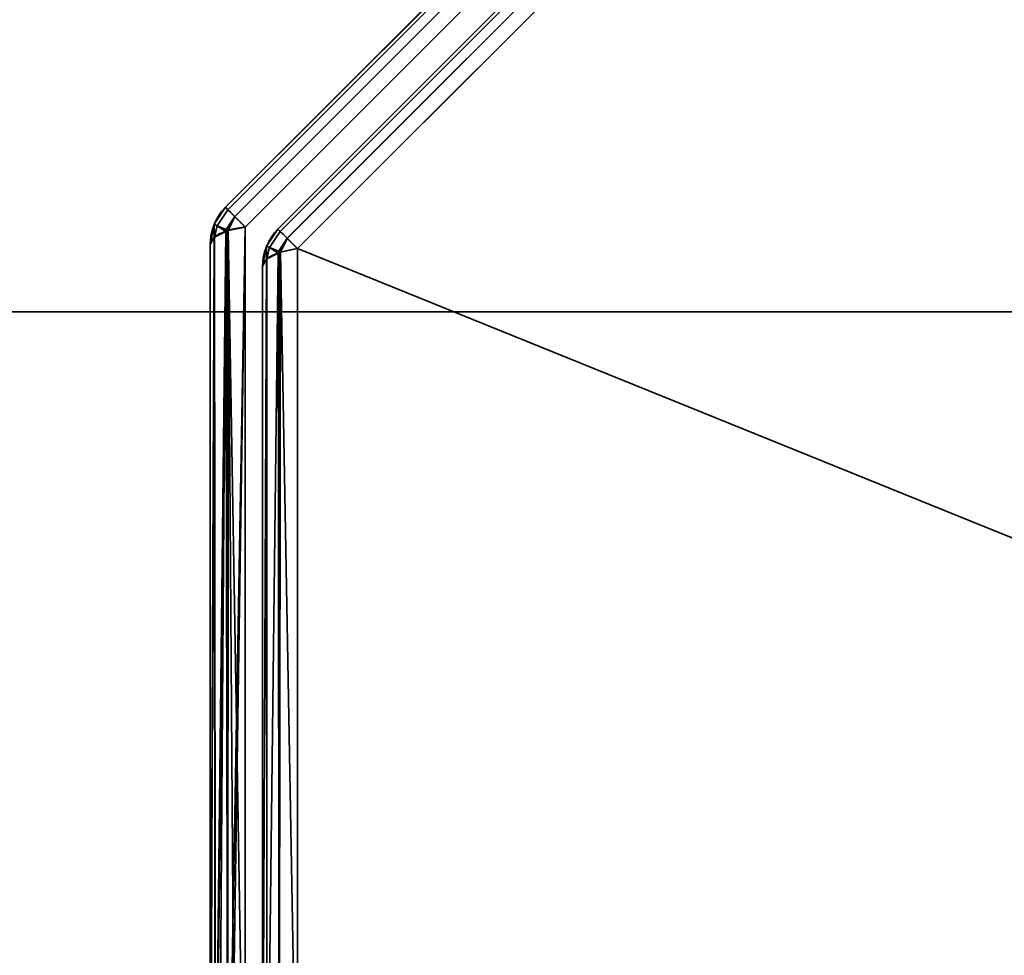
# Model space of a CAD drawing. Header units: millimetres. Extents: x -603 to 3703, y -115 to 193.
# Tile 377 of 656: x 996 to 1009, y -27 to -14. Entities that reach past the tile are written whole.
import ezdxf

# ---------------------------------------------------------------- set-up
doc = ezdxf.new("R2010")
doc.units = ezdxf.units.MM
doc.layers.add('152', color=7, linetype='Continuous', true_color=0xffffff)

# ---------------------------------------------------------------- blocks, each defined once
blk = doc.blocks.new('UG_SURFACE_002')
at = {"layer": '152', "color": 252, "linetype": 'Continuous', "lineweight": 35}
for points in [[(2165, -18, 2212.25), (2165, 174.4, 2212.25), (835, 174.4, 2212.25), (835, -18, 2212.25)], [(985, -18, 2062.25), (985, 174.4, 2062.25), (2015, 174.4, 2062.25), (2015, -18, 2062.25)], [(2165, -18, 2212.25), (835, -18, 2212.25), (985, -18, 2062.25), (2015, -18, 2062.25)]]:
    blk.add_3dface(points, dxfattribs=at)
blk = doc.blocks.new('UG_SURFACE_051')
at = {"layer": '152', "color": 252, "linetype": 'Continuous', "lineweight": 35}
for points in [[(998.596, -16.637, 1161.986), (1008.637, -6.596, 1161.986), (1008.605, -6.564, 1161.739), (998.564, -16.605, 1161.739)], [(1008.637, -6.596, 1014.514), (998.596, -16.637, 1014.514), (998.564, -16.605, 1014.761), (1008.605, -6.564, 1014.761)], [(1008.605, -6.564, 1161.739), (1008.605, -6.564, 1014.761), (998.564, -16.605, 1014.761), (998.564, -16.605, 1161.739)], [(1008.637, -6.596, 1161.987), (1008.637, -6.596, 1161.986), (998.596, -16.637, 1161.986), (998.596, -16.637, 1161.987)], [(998.596, -16.637, 1161.987), (998.688, -16.729, 1162.201), (1008.729, -6.688, 1162.201), (1008.637, -6.596, 1161.987)], [(1008.637, -6.596, 1014.513), (1008.729, -6.688, 1014.299), (998.688, -16.729, 1014.299), (998.596, -16.637, 1014.513)], [(998.596, -16.637, 1014.513), (998.596, -16.637, 1014.514), (1008.637, -6.596, 1014.514), (1008.637, -6.596, 1014.513)], [(1008.73, -6.689, 1162.204), (1008.729, -6.688, 1162.201), (998.688, -16.729, 1162.201), (998.689, -16.73, 1162.204)], [(998.689, -16.73, 1014.296), (998.688, -16.729, 1014.299), (1008.729, -6.688, 1014.299), (1008.73, -6.689, 1014.296)], [(998.689, -16.73, 1162.204), (998.827, -16.868, 1162.357), (1008.868, -6.827, 1162.357), (1008.73, -6.689, 1162.204)], [(1008.73, -6.689, 1014.296), (1008.868, -6.827, 1014.143), (998.827, -16.868, 1014.143), (998.689, -16.73, 1014.296)], [(1008.868, -6.827, 1162.357), (998.827, -16.868, 1162.357), (998.827, -30.332, 1167.419), (1018.252, -30.332, 1174.723)], [(1018.252, -30.332, 1001.777), (998.827, -30.332, 1009.081), (998.827, -16.868, 1014.143), (1008.868, -6.827, 1014.143)], [(1018.252, -30.332, 1174.723), (1022.332, -26.252, 1174.723), (1022.332, -6.827, 1167.419), (1008.868, -6.827, 1162.357)], [(1008.868, -6.827, 1014.143), (1022.332, -6.827, 1009.081), (1022.332, -26.252, 1001.777), (1018.252, -30.332, 1001.777)], [(999.296, -16.927, 1014.935), (1008.927, -7.296, 1014.935), (1008.895, -7.264, 1015.182), (999.264, -16.895, 1015.182)], [(1008.895, -7.264, 1161.318), (999.264, -16.895, 1161.318), (999.264, -16.895, 1015.182), (1008.895, -7.264, 1015.182)], [(1008.927, -7.296, 1161.565), (999.296, -16.927, 1161.565), (999.264, -16.895, 1161.318), (1008.895, -7.264, 1161.318)], [(1008.927, -7.296, 1014.933), (1008.927, -7.296, 1014.935), (999.296, -16.927, 1014.935), (999.296, -16.927, 1014.933)], [(999.296, -16.927, 1014.933), (999.388, -17.019, 1014.72), (1009.019, -7.388, 1014.72), (1008.927, -7.296, 1014.933)], [(1008.927, -7.296, 1161.567), (1009.019, -7.388, 1161.78), (999.388, -17.019, 1161.78), (999.296, -16.927, 1161.567)], [(999.296, -16.927, 1161.567), (999.296, -16.927, 1161.565), (1008.927, -7.296, 1161.565), (1008.927, -7.296, 1161.567)], [(1009.02, -7.389, 1014.717), (1009.019, -7.388, 1014.72), (999.388, -17.019, 1014.72), (999.389, -17.02, 1014.717)], [(999.389, -17.02, 1161.783), (999.388, -17.019, 1161.78), (1009.019, -7.388, 1161.78), (1009.02, -7.389, 1161.783)], [(999.389, -17.02, 1014.717), (999.527, -17.157, 1014.564), (1009.157, -7.527, 1014.564), (1009.02, -7.389, 1014.717)], [(1009.02, -7.389, 1161.783), (1009.157, -7.527, 1161.936), (999.527, -17.157, 1161.936), (999.389, -17.02, 1161.783)], [(1018.485, -30.565, 1174.105), (999.527, -29.868, 1166.715), (999.527, -17.157, 1161.936), (1009.157, -7.527, 1161.936)], [(1022.565, -26.485, 1002.395), (1021.868, -7.527, 1009.785), (1009.157, -7.527, 1014.564), (999.527, -17.157, 1014.564)], [(998.413, -16.832, 1014.761), (998.413, -16.832, 1161.739), (998.564, -16.605, 1161.739), (998.564, -16.605, 1014.761)], [(998.596, -16.637, 1161.986), (998.564, -16.605, 1161.739), (998.413, -16.832, 1161.739), (998.454, -16.851, 1161.987)], [(998.454, -16.851, 1014.513), (998.413, -16.832, 1014.761), (998.564, -16.605, 1014.761), (998.596, -16.637, 1014.514)], [(998.454, -16.851, 1161.987), (998.596, -16.637, 1161.987), (998.596, -16.637, 1161.986)], [(998.688, -16.729, 1162.201), (998.596, -16.637, 1161.987), (998.454, -16.851, 1161.987), (998.575, -16.901, 1162.204)], [(998.575, -16.901, 1014.296), (998.454, -16.851, 1014.513), (998.596, -16.637, 1014.513), (998.688, -16.729, 1014.299)], [(998.596, -16.637, 1014.514), (998.596, -16.637, 1014.513), (998.454, -16.851, 1014.513)], [(998.575, -16.901, 1162.204), (998.689, -16.73, 1162.204), (998.688, -16.729, 1162.201)], [(998.688, -16.729, 1014.299), (998.689, -16.73, 1014.296), (998.575, -16.901, 1014.296)], [(998.689, -16.73, 1162.204), (998.575, -16.901, 1162.204), (998.6, -16.916, 1162.229)], [(998.6, -16.916, 1014.271), (998.575, -16.901, 1014.296), (998.689, -16.73, 1014.296)], [(998.6, -16.916, 1162.229), (998.827, -16.868, 1162.357), (998.689, -16.73, 1162.204)], [(998.689, -16.73, 1014.296), (998.827, -16.868, 1014.143), (998.6, -16.916, 1014.271)], [(998.412, -16.834, 1014.761), (998.359, -17.1, 1014.761), (998.359, -17.1, 1161.739), (998.412, -16.834, 1161.739)], [(998.412, -16.834, 1161.739), (998.359, -17.1, 1161.739), (998.414, -17.007, 1161.987)], [(998.414, -17.007, 1014.513), (998.359, -17.1, 1014.761), (998.412, -16.834, 1014.761)], [(998.412, -16.834, 1161.739), (998.413, -16.832, 1161.739), (998.413, -16.832, 1014.761), (998.412, -16.834, 1014.761)], [(998.413, -16.832, 1161.739), (998.412, -16.834, 1161.739), (998.454, -16.851, 1161.987)], [(998.454, -16.851, 1014.513), (998.412, -16.834, 1014.761), (998.413, -16.832, 1014.761)], [(998.414, -17.007, 1161.987), (998.454, -16.851, 1161.987), (998.412, -16.834, 1161.739)], [(998.412, -16.834, 1014.761), (998.454, -16.851, 1014.513), (998.414, -17.007, 1014.513)], [(998.454, -16.851, 1161.987), (998.414, -17.007, 1161.987), (998.417, -17.002, 1162.001)], [(998.417, -17.002, 1014.499), (998.414, -17.007, 1014.513), (998.454, -16.851, 1014.513)], [(998.454, -16.851, 1161.987), (998.417, -17.002, 1162.001), (998.57, -16.926, 1162.202)], [(998.57, -16.926, 1014.298), (998.417, -17.002, 1014.499), (998.454, -16.851, 1014.513)], [(998.57, -16.926, 1162.202), (998.417, -17.002, 1162.001), (998.424, -30.198, 1166.96)], [(998.433, -30.196, 1009.545), (998.417, -17.002, 1014.499), (998.57, -16.926, 1014.298)], [(998.582, -16.92, 1162.219), (998.57, -16.926, 1162.202), (998.424, -30.198, 1166.96)], [(998.424, -30.198, 1166.96), (998.432, -30.21, 1167.001), (998.582, -16.92, 1162.219)], [(998.432, -30.21, 1167.001), (998.59, -30.278, 1167.234), (998.582, -16.92, 1162.219)], [(998.57, -16.926, 1014.298), (998.475, -30.236, 1009.41), (998.433, -30.196, 1009.545)], [(998.57, -16.926, 1162.202), (998.575, -16.901, 1162.204), (998.454, -16.851, 1161.987)], [(998.454, -16.851, 1014.513), (998.575, -16.901, 1014.296), (998.57, -16.926, 1014.298)], [(998.57, -16.926, 1014.298), (998.594, -30.276, 1009.272), (998.475, -30.236, 1009.41)], [(998.575, -16.901, 1162.204), (998.57, -16.926, 1162.202), (998.582, -16.92, 1162.219)], [(998.582, -16.92, 1014.281), (998.57, -16.926, 1014.298), (998.575, -16.901, 1014.296)], [(998.57, -16.926, 1014.298), (998.582, -16.92, 1014.281), (998.594, -30.276, 1009.272)], [(998.582, -16.92, 1162.219), (998.6, -16.916, 1162.229), (998.575, -16.901, 1162.204)], [(998.575, -16.901, 1014.296), (998.6, -16.916, 1014.271), (998.582, -16.92, 1014.281)], [(998.6, -16.916, 1162.229), (998.582, -16.92, 1162.219), (998.59, -30.278, 1167.234)], [(998.594, -30.276, 1009.272), (998.582, -16.92, 1014.281), (998.6, -16.916, 1014.271)], [(998.827, -16.868, 1162.357), (998.6, -16.916, 1162.229), (998.59, -30.278, 1167.234)], [(998.59, -30.278, 1167.234), (998.627, -30.294, 1167.288), (998.827, -16.868, 1162.357)], [(998.6, -16.916, 1014.271), (998.693, -30.31, 1009.157), (998.594, -30.276, 1009.272)], [(998.6, -16.916, 1014.271), (998.827, -16.868, 1014.143), (998.827, -30.332, 1009.081)], [(998.6, -16.916, 1014.271), (998.827, -30.332, 1009.081), (998.693, -30.31, 1009.157)], [(998.627, -30.294, 1167.288), (998.827, -30.332, 1167.419), (998.827, -16.868, 1162.357)], [(999.113, -17.122, 1161.318), (999.113, -17.122, 1015.182), (999.264, -16.895, 1015.182), (999.264, -16.895, 1161.318)], [(999.154, -17.141, 1014.933), (999.296, -16.927, 1014.935), (999.264, -16.895, 1015.182), (999.113, -17.122, 1015.182)], [(999.154, -17.141, 1161.567), (999.113, -17.122, 1161.318), (999.264, -16.895, 1161.318), (999.296, -16.927, 1161.565)], [(999.154, -17.141, 1014.933), (999.296, -16.927, 1014.933), (999.296, -16.927, 1014.935)], [(999.388, -17.019, 1014.72), (999.296, -16.927, 1014.933), (999.154, -17.141, 1014.933), (999.275, -17.191, 1014.717)], [(999.275, -17.191, 1161.783), (999.154, -17.141, 1161.567), (999.296, -16.927, 1161.567), (999.388, -17.019, 1161.78)], [(999.296, -16.927, 1161.565), (999.296, -16.927, 1161.567), (999.154, -17.141, 1161.567)], [(998.417, -17.002, 1162.001), (998.414, -17.007, 1161.987), (998.359, -30.1, 1166.627)], [(998.359, -30.1, 1166.627), (998.424, -30.198, 1166.96), (998.417, -17.002, 1162.001)], [(998.414, -17.007, 1161.987), (998.359, -17.1, 1161.739), (998.359, -30.1, 1166.627)], [(998.414, -17.007, 1014.513), (998.365, -30.131, 1009.768), (998.359, -30.1, 1009.873)], [(998.359, -30.1, 1009.873), (998.359, -17.1, 1014.761), (998.414, -17.007, 1014.513)], [(998.414, -17.007, 1014.513), (998.433, -30.196, 1009.545), (998.365, -30.131, 1009.768)], [(998.414, -17.007, 1014.513), (998.417, -17.002, 1014.499), (998.433, -30.196, 1009.545)], [(999.275, -17.191, 1014.717), (999.389, -17.02, 1014.717), (999.388, -17.019, 1014.72)], [(999.388, -17.019, 1161.78), (999.389, -17.02, 1161.783), (999.275, -17.191, 1161.783)], [(999.389, -17.02, 1014.717), (999.275, -17.191, 1014.717), (999.3, -17.206, 1014.692)], [(999.3, -17.206, 1161.808), (999.275, -17.191, 1161.783), (999.389, -17.02, 1161.783)], [(999.3, -17.206, 1014.692), (999.527, -17.157, 1014.564), (999.389, -17.02, 1014.717)], [(999.389, -17.02, 1161.783), (999.527, -17.157, 1161.936), (999.3, -17.206, 1161.808)], [(998.359, -30.1, 1009.873), (998.359, -30.1, 1166.627), (998.359, -17.1, 1161.739), (998.359, -17.1, 1014.761)], [(999.112, -17.123, 1161.318), (999.059, -17.39, 1161.318), (999.059, -17.39, 1015.182), (999.112, -17.123, 1015.182)], [(999.112, -17.123, 1015.182), (999.059, -17.39, 1015.182), (999.114, -17.297, 1014.934)], [(999.114, -17.297, 1161.566), (999.059, -17.39, 1161.318), (999.112, -17.123, 1161.318)], [(999.112, -17.123, 1015.182), (999.113, -17.122, 1015.182), (999.113, -17.122, 1161.318), (999.112, -17.123, 1161.318)], [(999.113, -17.122, 1015.182), (999.112, -17.123, 1015.182), (999.154, -17.141, 1014.933)], [(999.154, -17.141, 1161.567), (999.112, -17.123, 1161.318), (999.113, -17.122, 1161.318)], [(999.114, -17.297, 1014.934), (999.154, -17.141, 1014.933), (999.112, -17.123, 1015.182)], [(999.112, -17.123, 1161.318), (999.154, -17.141, 1161.567), (999.114, -17.297, 1161.566)], [(999.154, -17.141, 1014.933), (999.114, -17.297, 1014.934), (999.117, -17.291, 1014.92)], [(999.117, -17.291, 1161.58), (999.114, -17.297, 1161.566), (999.154, -17.141, 1161.567)], [(999.154, -17.141, 1014.933), (999.117, -17.291, 1014.92), (999.27, -17.216, 1014.719)], [(999.27, -17.216, 1161.782), (999.117, -17.291, 1161.58), (999.154, -17.141, 1161.567)], [(999.117, -30.002, 1010.141), (999.282, -29.92, 1009.923), (999.282, -17.209, 1014.702), (999.27, -17.216, 1014.719)], [(999.27, -17.216, 1014.719), (999.117, -17.291, 1014.92), (999.117, -30.002, 1010.141)], [(999.282, -29.92, 1166.577), (999.117, -30.002, 1166.359), (999.117, -17.291, 1161.58), (999.27, -17.216, 1161.782)], [(999.27, -17.216, 1014.719), (999.275, -17.191, 1014.717), (999.154, -17.141, 1014.933)], [(999.154, -17.141, 1161.567), (999.275, -17.191, 1161.783), (999.27, -17.216, 1161.782)], [(999.275, -17.191, 1014.717), (999.27, -17.216, 1014.719), (999.282, -17.209, 1014.702)], [(999.282, -17.209, 1161.798), (999.27, -17.216, 1161.782), (999.275, -17.191, 1161.783)], [(999.27, -17.216, 1161.782), (999.282, -17.209, 1161.798), (999.282, -29.92, 1166.577)], [(999.282, -17.209, 1014.702), (999.3, -17.206, 1014.692), (999.275, -17.191, 1014.717)], [(999.275, -17.191, 1161.783), (999.3, -17.206, 1161.808), (999.282, -17.209, 1161.798)], [(999.282, -29.92, 1009.923), (999.527, -29.868, 1009.785), (999.527, -17.157, 1014.564), (999.3, -17.206, 1014.692)], [(999.3, -17.206, 1014.692), (999.282, -17.209, 1014.702), (999.282, -29.92, 1009.923)], [(999.527, -29.868, 1166.715), (999.282, -29.92, 1166.577), (999.282, -17.209, 1161.798), (999.3, -17.206, 1161.808)], [(999.3, -17.206, 1161.808), (999.527, -17.157, 1161.936), (999.527, -29.868, 1166.715)], [(999.527, -17.157, 1014.564), (999.527, -29.868, 1009.785), (1018.485, -30.565, 1002.395), (1022.565, -26.485, 1002.395)], [(999.059, -30.1, 1010.403), (999.117, -30.002, 1010.141), (999.117, -17.291, 1014.92), (999.114, -17.297, 1014.934)], [(999.114, -17.297, 1014.934), (999.059, -17.39, 1015.182), (999.059, -30.1, 1010.403)], [(999.117, -30.002, 1166.359), (999.059, -30.1, 1166.097), (999.059, -17.39, 1161.318), (999.114, -17.297, 1161.566)], [(999.114, -17.297, 1161.566), (999.117, -17.291, 1161.58), (999.117, -30.002, 1166.359)], [(999.059, -17.39, 1161.318), (999.059, -30.1, 1166.097), (999.059, -30.1, 1010.403), (999.059, -17.39, 1015.182)]]:
    blk.add_3dface(points, dxfattribs=at)
blk = doc.blocks.new('UG_SURFACE_052')
at = {"layer": '152', "color": 252, "linetype": 'Continuous', "lineweight": 35}
for points in [[(998.596, -16.637, 1651.986), (1008.637, -6.596, 1651.986), (1008.605, -6.564, 1651.739), (998.564, -16.605, 1651.739)], [(1008.637, -6.596, 1504.514), (998.596, -16.637, 1504.514), (998.564, -16.605, 1504.761), (1008.605, -6.564, 1504.761)], [(1008.605, -6.564, 1651.739), (1008.605, -6.564, 1504.761), (998.564, -16.605, 1504.761), (998.564, -16.605, 1651.739)], [(1008.637, -6.596, 1651.987), (1008.637, -6.596, 1651.986), (998.596, -16.637, 1651.986), (998.596, -16.637, 1651.987)], [(998.596, -16.637, 1651.987), (998.688, -16.729, 1652.201), (1008.729, -6.688, 1652.201), (1008.637, -6.596, 1651.987)], [(1008.637, -6.596, 1504.513), (1008.729, -6.688, 1504.299), (998.688, -16.729, 1504.299), (998.596, -16.637, 1504.513)], [(998.596, -16.637, 1504.513), (998.596, -16.637, 1504.514), (1008.637, -6.596, 1504.514), (1008.637, -6.596, 1504.513)], [(1008.73, -6.689, 1652.204), (1008.729, -6.688, 1652.201), (998.688, -16.729, 1652.201), (998.689, -16.73, 1652.204)], [(998.689, -16.73, 1504.296), (998.688, -16.729, 1504.299), (1008.729, -6.688, 1504.299), (1008.73, -6.689, 1504.296)], [(998.689, -16.73, 1652.204), (998.827, -16.868, 1652.357), (1008.868, -6.827, 1652.357), (1008.73, -6.689, 1652.204)], [(1008.73, -6.689, 1504.296), (1008.868, -6.827, 1504.143), (998.827, -16.868, 1504.143), (998.689, -16.73, 1504.296)], [(1008.868, -6.827, 1652.357), (998.827, -16.868, 1652.357), (998.827, -30.332, 1657.419), (1018.252, -30.332, 1664.723)], [(1018.252, -30.332, 1491.777), (998.827, -30.332, 1499.081), (998.827, -16.868, 1504.143), (1008.868, -6.827, 1504.143)], [(1018.252, -30.332, 1664.723), (1022.332, -26.252, 1664.723), (1022.332, -6.827, 1657.419), (1008.868, -6.827, 1652.357)], [(1008.868, -6.827, 1504.143), (1022.332, -6.827, 1499.081), (1022.332, -26.252, 1491.777), (1018.252, -30.332, 1491.777)], [(999.296, -16.927, 1504.935), (1008.927, -7.296, 1504.935), (1008.895, -7.264, 1505.182), (999.264, -16.895, 1505.182)], [(1008.895, -7.264, 1651.318), (999.264, -16.895, 1651.318), (999.264, -16.895, 1505.182), (1008.895, -7.264, 1505.182)], [(1008.927, -7.296, 1651.565), (999.296, -16.927, 1651.565), (999.264, -16.895, 1651.318), (1008.895, -7.264, 1651.318)], [(1008.927, -7.296, 1504.933), (1008.927, -7.296, 1504.935), (999.296, -16.927, 1504.935), (999.296, -16.927, 1504.933)], [(999.296, -16.927, 1504.933), (999.388, -17.019, 1504.72), (1009.019, -7.388, 1504.72), (1008.927, -7.296, 1504.933)], [(1008.927, -7.296, 1651.567), (1009.019, -7.388, 1651.78), (999.388, -17.019, 1651.78), (999.296, -16.927, 1651.567)], [(999.296, -16.927, 1651.567), (999.296, -16.927, 1651.565), (1008.927, -7.296, 1651.565), (1008.927, -7.296, 1651.567)], [(1009.02, -7.389, 1504.717), (1009.019, -7.388, 1504.72), (999.388, -17.019, 1504.72), (999.389, -17.02, 1504.717)], [(999.389, -17.02, 1651.783), (999.388, -17.019, 1651.78), (1009.019, -7.388, 1651.78), (1009.02, -7.389, 1651.783)], [(999.389, -17.02, 1504.717), (999.527, -17.157, 1504.564), (1009.157, -7.527, 1504.564), (1009.02, -7.389, 1504.717)], [(1009.02, -7.389, 1651.783), (1009.157, -7.527, 1651.936), (999.527, -17.157, 1651.936), (999.389, -17.02, 1651.783)], [(1018.485, -30.565, 1664.105), (999.527, -29.868, 1656.715), (999.527, -17.157, 1651.936), (1009.157, -7.527, 1651.936)], [(1022.565, -26.485, 1492.395), (1021.868, -7.527, 1499.785), (1009.157, -7.527, 1504.564), (999.527, -17.157, 1504.564)], [(998.413, -16.832, 1504.761), (998.413, -16.832, 1651.739), (998.564, -16.605, 1651.739), (998.564, -16.605, 1504.761)], [(998.596, -16.637, 1651.986), (998.564, -16.605, 1651.739), (998.413, -16.832, 1651.739), (998.454, -16.851, 1651.987)], [(998.454, -16.851, 1504.513), (998.413, -16.832, 1504.761), (998.564, -16.605, 1504.761), (998.596, -16.637, 1504.514)], [(998.454, -16.851, 1651.987), (998.596, -16.637, 1651.987), (998.596, -16.637, 1651.986)], [(998.688, -16.729, 1652.201), (998.596, -16.637, 1651.987), (998.454, -16.851, 1651.987), (998.575, -16.901, 1652.204)], [(998.575, -16.901, 1504.296), (998.454, -16.851, 1504.513), (998.596, -16.637, 1504.513), (998.688, -16.729, 1504.299)], [(998.596, -16.637, 1504.514), (998.596, -16.637, 1504.513), (998.454, -16.851, 1504.513)], [(998.575, -16.901, 1652.204), (998.689, -16.73, 1652.204), (998.688, -16.729, 1652.201)], [(998.688, -16.729, 1504.299), (998.689, -16.73, 1504.296), (998.575, -16.901, 1504.296)], [(998.689, -16.73, 1652.204), (998.575, -16.901, 1652.204), (998.6, -16.916, 1652.228)], [(998.6, -16.916, 1504.272), (998.575, -16.901, 1504.296), (998.689, -16.73, 1504.296)], [(998.6, -16.916, 1652.228), (998.827, -16.868, 1652.357), (998.689, -16.73, 1652.204)], [(998.689, -16.73, 1504.296), (998.827, -16.868, 1504.143), (998.6, -16.916, 1504.272)], [(998.412, -16.834, 1504.761), (998.359, -17.1, 1504.761), (998.359, -17.1, 1651.739), (998.412, -16.834, 1651.739)], [(998.412, -16.834, 1651.739), (998.359, -17.1, 1651.739), (998.414, -17.007, 1651.987)], [(998.414, -17.007, 1504.513), (998.359, -17.1, 1504.761), (998.412, -16.834, 1504.761)], [(998.412, -16.834, 1651.739), (998.413, -16.832, 1651.739), (998.413, -16.832, 1504.761), (998.412, -16.834, 1504.761)], [(998.413, -16.832, 1651.739), (998.412, -16.834, 1651.739), (998.454, -16.851, 1651.987)], [(998.454, -16.851, 1504.513), (998.412, -16.834, 1504.761), (998.413, -16.832, 1504.761)], [(998.414, -17.007, 1651.987), (998.454, -16.851, 1651.987), (998.412, -16.834, 1651.739)], [(998.412, -16.834, 1504.761), (998.454, -16.851, 1504.513), (998.414, -17.007, 1504.513)], [(998.454, -16.851, 1651.987), (998.414, -17.007, 1651.987), (998.417, -17.002, 1652.001)], [(998.417, -17.002, 1504.499), (998.414, -17.007, 1504.513), (998.454, -16.851, 1504.513)], [(998.454, -16.851, 1651.987), (998.417, -17.002, 1652.001), (998.57, -16.926, 1652.202)], [(998.57, -16.926, 1504.298), (998.417, -17.002, 1504.499), (998.454, -16.851, 1504.513)], [(998.57, -16.926, 1652.202), (998.417, -17.002, 1652.001), (998.424, -30.198, 1656.96)], [(998.433, -30.196, 1499.545), (998.417, -17.002, 1504.499), (998.57, -16.926, 1504.298)], [(998.582, -16.92, 1652.219), (998.57, -16.926, 1652.202), (998.424, -30.198, 1656.96)], [(998.424, -30.198, 1656.96), (998.432, -30.21, 1657.001), (998.582, -16.92, 1652.219)], [(998.432, -30.21, 1657.001), (998.59, -30.278, 1657.234), (998.582, -16.92, 1652.219)], [(998.57, -16.926, 1504.298), (998.475, -30.236, 1499.41), (998.433, -30.196, 1499.545)], [(998.57, -16.926, 1652.202), (998.575, -16.901, 1652.204), (998.454, -16.851, 1651.987)], [(998.454, -16.851, 1504.513), (998.575, -16.901, 1504.296), (998.57, -16.926, 1504.298)], [(998.57, -16.926, 1504.298), (998.594, -30.276, 1499.272), (998.475, -30.236, 1499.41)], [(998.575, -16.901, 1652.204), (998.57, -16.926, 1652.202), (998.582, -16.92, 1652.219)], [(998.582, -16.92, 1504.281), (998.57, -16.926, 1504.298), (998.575, -16.901, 1504.296)], [(998.57, -16.926, 1504.298), (998.582, -16.92, 1504.281), (998.594, -30.276, 1499.272)], [(998.582, -16.92, 1652.219), (998.6, -16.916, 1652.228), (998.575, -16.901, 1652.204)], [(998.575, -16.901, 1504.296), (998.6, -16.916, 1504.272), (998.582, -16.92, 1504.281)], [(998.6, -16.916, 1652.228), (998.582, -16.92, 1652.219), (998.59, -30.278, 1657.234)], [(998.594, -30.276, 1499.272), (998.582, -16.92, 1504.281), (998.6, -16.916, 1504.272)], [(998.827, -16.868, 1652.357), (998.6, -16.916, 1652.228), (998.59, -30.278, 1657.234)], [(998.59, -30.278, 1657.234), (998.627, -30.294, 1657.288), (998.827, -16.868, 1652.357)], [(998.6, -16.916, 1504.272), (998.693, -30.31, 1499.157), (998.594, -30.276, 1499.272)], [(998.6, -16.916, 1504.272), (998.827, -16.868, 1504.143), (998.827, -30.332, 1499.081)], [(998.6, -16.916, 1504.272), (998.827, -30.332, 1499.081), (998.693, -30.31, 1499.157)], [(998.627, -30.294, 1657.288), (998.827, -30.332, 1657.419), (998.827, -16.868, 1652.357)], [(999.113, -17.122, 1651.318), (999.113, -17.122, 1505.182), (999.264, -16.895, 1505.182), (999.264, -16.895, 1651.318)], [(999.154, -17.141, 1504.933), (999.296, -16.927, 1504.935), (999.264, -16.895, 1505.182), (999.113, -17.122, 1505.182)], [(999.154, -17.141, 1651.567), (999.113, -17.122, 1651.318), (999.264, -16.895, 1651.318), (999.296, -16.927, 1651.565)], [(999.154, -17.141, 1504.933), (999.296, -16.927, 1504.933), (999.296, -16.927, 1504.935)], [(999.388, -17.019, 1504.72), (999.296, -16.927, 1504.933), (999.154, -17.141, 1504.933), (999.275, -17.191, 1504.717)], [(999.275, -17.191, 1651.783), (999.154, -17.141, 1651.567), (999.296, -16.927, 1651.567), (999.388, -17.019, 1651.78)], [(999.296, -16.927, 1651.565), (999.296, -16.927, 1651.567), (999.154, -17.141, 1651.567)], [(998.417, -17.002, 1652.001), (998.414, -17.007, 1651.987), (998.359, -30.1, 1656.627)], [(998.359, -30.1, 1656.627), (998.424, -30.198, 1656.96), (998.417, -17.002, 1652.001)], [(998.414, -17.007, 1651.987), (998.359, -17.1, 1651.739), (998.359, -30.1, 1656.627)], [(998.414, -17.007, 1504.513), (998.365, -30.131, 1499.768), (998.359, -30.1, 1499.873)], [(998.359, -30.1, 1499.873), (998.359, -17.1, 1504.761), (998.414, -17.007, 1504.513)], [(998.414, -17.007, 1504.513), (998.433, -30.196, 1499.545), (998.365, -30.131, 1499.768)], [(998.414, -17.007, 1504.513), (998.417, -17.002, 1504.499), (998.433, -30.196, 1499.545)], [(999.275, -17.191, 1504.717), (999.389, -17.02, 1504.717), (999.388, -17.019, 1504.72)], [(999.388, -17.019, 1651.78), (999.389, -17.02, 1651.783), (999.275, -17.191, 1651.783)], [(999.389, -17.02, 1504.717), (999.275, -17.191, 1504.717), (999.3, -17.206, 1504.692)], [(999.3, -17.206, 1651.808), (999.275, -17.191, 1651.783), (999.389, -17.02, 1651.783)], [(999.3, -17.206, 1504.692), (999.527, -17.157, 1504.564), (999.389, -17.02, 1504.717)], [(999.389, -17.02, 1651.783), (999.527, -17.157, 1651.936), (999.3, -17.206, 1651.808)], [(998.359, -30.1, 1499.873), (998.359, -30.1, 1656.627), (998.359, -17.1, 1651.739), (998.359, -17.1, 1504.761)], [(999.112, -17.123, 1651.318), (999.059, -17.39, 1651.318), (999.059, -17.39, 1505.182), (999.112, -17.123, 1505.182)], [(999.112, -17.123, 1505.182), (999.059, -17.39, 1505.182), (999.114, -17.297, 1504.934)], [(999.114, -17.297, 1651.567), (999.059, -17.39, 1651.318), (999.112, -17.123, 1651.318)], [(999.112, -17.123, 1505.182), (999.113, -17.122, 1505.182), (999.113, -17.122, 1651.318), (999.112, -17.123, 1651.318)], [(999.113, -17.122, 1505.182), (999.112, -17.123, 1505.182), (999.154, -17.141, 1504.933)], [(999.154, -17.141, 1651.567), (999.112, -17.123, 1651.318), (999.113, -17.122, 1651.318)], [(999.114, -17.297, 1504.934), (999.154, -17.141, 1504.933), (999.112, -17.123, 1505.182)], [(999.112, -17.123, 1651.318), (999.154, -17.141, 1651.567), (999.114, -17.297, 1651.567)], [(999.154, -17.141, 1504.933), (999.114, -17.297, 1504.934), (999.117, -17.291, 1504.92)], [(999.117, -17.291, 1651.58), (999.114, -17.297, 1651.567), (999.154, -17.141, 1651.567)], [(999.154, -17.141, 1504.933), (999.117, -17.291, 1504.92), (999.27, -17.216, 1504.719)], [(999.27, -17.216, 1651.782), (999.117, -17.291, 1651.58), (999.154, -17.141, 1651.567)], [(999.117, -30.002, 1500.141), (999.282, -29.92, 1499.923), (999.282, -17.209, 1504.702), (999.27, -17.216, 1504.719)], [(999.27, -17.216, 1504.719), (999.117, -17.291, 1504.92), (999.117, -30.002, 1500.141)], [(999.282, -29.92, 1656.577), (999.117, -30.002, 1656.359), (999.117, -17.291, 1651.58), (999.27, -17.216, 1651.782)], [(999.27, -17.216, 1504.719), (999.275, -17.191, 1504.717), (999.154, -17.141, 1504.933)], [(999.154, -17.141, 1651.567), (999.275, -17.191, 1651.783), (999.27, -17.216, 1651.782)], [(999.275, -17.191, 1504.717), (999.27, -17.216, 1504.719), (999.282, -17.209, 1504.702)], [(999.282, -17.209, 1651.798), (999.27, -17.216, 1651.782), (999.275, -17.191, 1651.783)], [(999.27, -17.216, 1651.782), (999.282, -17.209, 1651.798), (999.282, -29.92, 1656.577)], [(999.282, -17.209, 1504.702), (999.3, -17.206, 1504.692), (999.275, -17.191, 1504.717)], [(999.275, -17.191, 1651.783), (999.3, -17.206, 1651.808), (999.282, -17.209, 1651.798)], [(999.282, -29.92, 1499.923), (999.527, -29.868, 1499.785), (999.527, -17.157, 1504.564), (999.3, -17.206, 1504.692)], [(999.3, -17.206, 1504.692), (999.282, -17.209, 1504.702), (999.282, -29.92, 1499.923)], [(999.527, -29.868, 1656.715), (999.282, -29.92, 1656.577), (999.282, -17.209, 1651.798), (999.3, -17.206, 1651.808)], [(999.3, -17.206, 1651.808), (999.527, -17.157, 1651.936), (999.527, -29.868, 1656.715)], [(999.527, -17.157, 1504.564), (999.527, -29.868, 1499.785), (1018.485, -30.565, 1492.395), (1022.565, -26.485, 1492.395)], [(999.059, -30.1, 1500.403), (999.117, -30.002, 1500.141), (999.117, -17.291, 1504.92), (999.114, -17.297, 1504.934)], [(999.114, -17.297, 1504.934), (999.059, -17.39, 1505.182), (999.059, -30.1, 1500.403)], [(999.117, -30.002, 1656.359), (999.059, -30.1, 1656.097), (999.059, -17.39, 1651.318), (999.114, -17.297, 1651.567)], [(999.114, -17.297, 1651.567), (999.117, -17.291, 1651.58), (999.117, -30.002, 1656.359)], [(999.059, -17.39, 1651.318), (999.059, -30.1, 1656.097), (999.059, -30.1, 1500.403), (999.059, -17.39, 1505.182)]]:
    blk.add_3dface(points, dxfattribs=at)
blk = doc.blocks.new('UG_SURFACE_055')
at = {"layer": '152', "color": 252, "linetype": 'Continuous', "lineweight": 35}
for points in [[(970, -18, 2077.25), (2030, -18, 2077.25), (2028.5, -18, 2075.75), (971.5, -18, 2075.75)], [(970, -18, 2077.25), (970, -29.92, 2077.25), (2030, -29.92, 2077.25), (2030, -18, 2077.25)], [(971.5, -18, 2075.75), (2028.5, -18, 2075.75), (2028.5, -29.92, 2075.75), (971.5, -29.92, 2075.75)]]:
    blk.add_3dface(points, dxfattribs=at)

msp = doc.modelspace()

# ---------------------------------------------------------------- linework, layer by layer
at = {"layer": '152', "linetype": 'Continuous', "lineweight": -3}
for p, q in [((1008.605, -6.564, 1651.739), (998.564, -16.605, 1651.739)), ((998.564, -16.605, 1014.761), (1008.605, -6.564, 1014.761)), ((1008.605, -6.564, 1161.739), (998.564, -16.605, 1161.739)), ((998.564, -16.605, 1504.761), (1008.605, -6.564, 1504.761)), ((1008.868, -6.827, 1652.357), (998.827, -16.868, 1652.357)), ((998.827, -16.868, 1014.143), (1008.868, -6.827, 1014.143)), ((998.827, -16.868, 1504.143), (1008.868, -6.827, 1504.143)), ((1008.868, -6.827, 1162.357), (998.827, -16.868, 1162.357)), ((1008.895, -7.264, 1161.318), (999.264, -16.895, 1161.318)), ((1008.895, -7.264, 1651.318), (999.264, -16.895, 1651.318)), ((999.264, -16.895, 1015.182), (1008.895, -7.264, 1015.182)), ((999.264, -16.895, 1505.182), (1008.895, -7.264, 1505.182)), ((1009.157, -7.527, 1014.564), (999.527, -17.157, 1014.564)), ((1009.157, -7.527, 1504.564), (999.527, -17.157, 1504.564)), ((999.527, -17.157, 1651.936), (1009.157, -7.527, 1651.936)), ((999.527, -17.157, 1161.936), (1009.157, -7.527, 1161.936)), ((998.564, -16.605, 1651.739), (998.564, -16.605, 1504.761)), ((998.564, -16.605, 1161.739), (998.564, -16.605, 1014.761)), ((998.827, -16.868, 1652.357), (998.827, -30.332, 1657.419)), ((998.827, -16.868, 1014.143), (998.827, -30.332, 1009.081)), ((998.827, -16.868, 1504.143), (998.827, -30.332, 1499.081)), ((998.827, -16.868, 1162.357), (998.827, -30.332, 1167.419)), ((999.264, -16.895, 1161.318), (999.264, -16.895, 1015.182)), ((999.264, -16.895, 1651.318), (999.264, -16.895, 1505.182)), ((998.359, -17.1, 1651.739), (998.359, -17.1, 1504.761)), ((998.359, -17.1, 1651.739), (998.359, -30.1, 1656.627)), ((998.359, -17.1, 1161.739), (998.359, -17.1, 1014.761)), ((998.359, -17.1, 1014.761), (998.359, -30.1, 1009.873)), ((998.359, -17.1, 1504.761), (998.359, -30.1, 1499.873)), ((998.359, -17.1, 1161.739), (998.359, -30.1, 1166.627)), ((999.527, -29.868, 1166.715), (999.527, -17.157, 1161.936)), ((999.527, -29.868, 1656.715), (999.527, -17.157, 1651.936)), ((999.527, -17.157, 1014.564), (999.527, -29.868, 1009.785)), ((999.527, -17.157, 1504.564), (999.527, -29.868, 1499.785)), ((999.059, -30.1, 1010.403), (999.059, -17.39, 1015.182)), ((999.059, -30.1, 1500.403), (999.059, -17.39, 1505.182)), ((999.059, -17.39, 1161.318), (999.059, -30.1, 1166.097)), ((999.059, -17.39, 1651.318), (999.059, -30.1, 1656.097)), ((999.059, -17.39, 1015.182), (999.059, -17.39, 1161.318)), ((999.059, -17.39, 1505.182), (999.059, -17.39, 1651.318)), ((2165, -18, 2212.25), (835, -18, 2212.25)), ((2030, -18, 2077.25), (970, -18, 2077.25)), ((2028.5, -18, 2075.75), (971.5, -18, 2075.75)), ((985, -18, 2062.25), (2015, -18, 2062.25))]:
    msp.add_line(p, q, dxfattribs=at)
for centre in [(999.059, -17.1, 1504.761), (999.059, -17.1, 1014.761)]:
    msp.add_arc(centre, 0.7, 135, 180, dxfattribs=at)
at = {"layer": '152', "linetype": 'Continuous', "lineweight": -3, "extrusion": (-3.01691e-16, 0, -1)}
for centre, start in [((-999.059, -17.1, -1651.739), 360), ((-999.059, -17.1, -1161.739), 360), ((-999.759, -17.39, -1651.318), 0), ((-999.759, -17.39, -1161.318), 0)]:
    msp.add_arc(centre, 0.7, start, 45, dxfattribs=at)
at = {"layer": '152', "linetype": 'Continuous', "lineweight": -3, "extrusion": (0.707107, 0.707107, 1.83544e-16)}
for centre, start, end in [((-718.533, 1504.761, 694.35), 298, 0), ((-718.533, 1014.761, 694.35), 298, 0), ((-719.233, 1651.318, 694.64), 0, 62), ((-719.233, 1015.182, 694.64), 298, 0), ((-719.233, 1505.182, 694.64), 298, 0), ((-719.233, 1161.318, 694.64), 0, 62)]:
    msp.add_arc(centre, 0.7, start, end, dxfattribs=at)
at = {"layer": '152', "linetype": 'Continuous', "lineweight": -3, "extrusion": (0.707107, 0.707107, 7.62964e-17)}
for centre in [(-718.533, 1651.739, 694.35), (-718.533, 1161.739, 694.35)]:
    msp.add_arc(centre, 0.7, 0, 62, dxfattribs=at)
at = {"layer": '152', "linetype": 'Continuous', "lineweight": -3, "extrusion": (-8.69867e-16, -0.936029, -0.351924)}
for centre in [(999.059, 1414.517, -513.555), (999.059, 955.863, -341.112)]:
    msp.add_arc(centre, 0.7, 180, 250.6118, dxfattribs=at)
at = {"layer": '152', "linetype": 'Continuous', "lineweight": -3, "extrusion": (-8.70319e-15, -0.936029, 0.351924)}
for centre in [(999.059, 1081.403, 424.849), (999.059, 1540.057, 597.292), (999.759, 1080.907, 424.973), (999.759, 1539.561, 597.415)]:
    msp.add_arc(centre, 0.7, 109.3882, 180, dxfattribs=at)
at = {"layer": '152', "linetype": 'Continuous', "lineweight": -3, "extrusion": (0, 0, -1)}
for centre in [(-999.759, -17.39, -1505.182), (-999.759, -17.39, -1015.182)]:
    msp.add_arc(centre, 0.7, 0, 45, dxfattribs=at)
at = {"layer": '152', "linetype": 'Continuous', "lineweight": -3, "extrusion": (-9.33028e-16, 0.936029, 0.351924)}
for centre in [(-999.759, 1415.013, 513.432), (-999.759, 956.359, 340.989)]:
    msp.add_arc(centre, 0.7, 289.3882, 360, dxfattribs=at)

# ---------------------------------------------------------------- block references
at = {"layer": '152', "linetype": 'Continuous', "lineweight": -3}
for name in ['UG_SURFACE_002', 'UG_SURFACE_055', 'UG_SURFACE_051', 'UG_SURFACE_052']:
    msp.add_blockref(name, (0, 0), dxfattribs=at)

doc.saveas('drawing.dxf')
